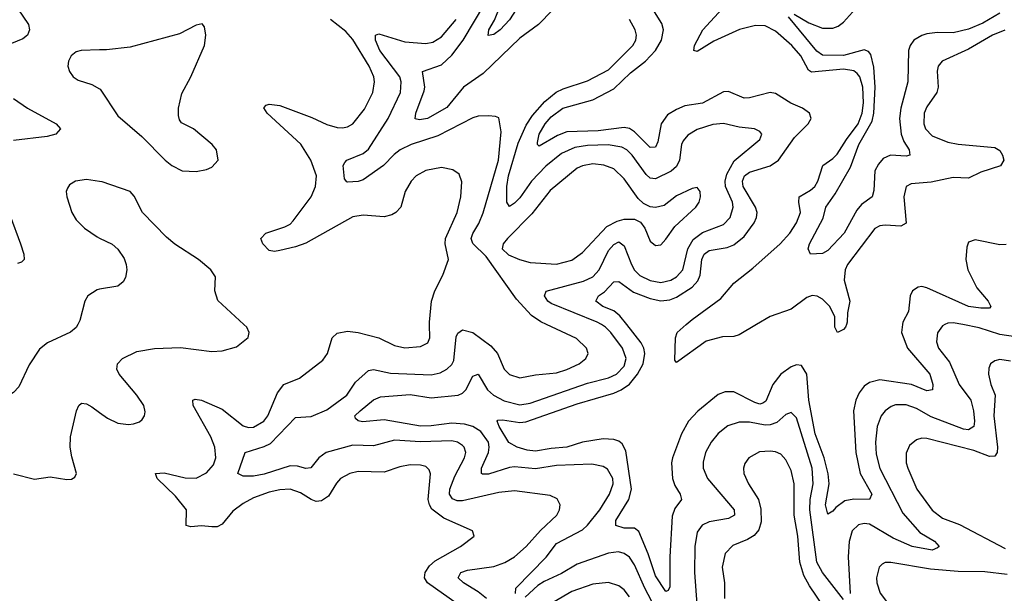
# Model space of a CAD drawing. Header units: inches. Extents: x 1843162 to 1959474, y 907081 to 1016326.
# Tile 400 of 656: x 1909694 to 1913467, y 948970 to 951169. Entities that reach past the tile are written whole.
import ezdxf

# ---------------------------------------------------------------- set-up
doc = ezdxf.new("R2010")
doc.units = ezdxf.units.IN
doc.header["$MEASUREMENT"] = 0
for name, color, linetype in [('B9904', 7, 'Continuous'), ('B9905', 7, 'Continuous'), ('B9914', 7, 'Continuous'), ('B9915', 7, 'Continuous')]:
    doc.layers.add(name, color=color, linetype=linetype)

msp = doc.modelspace()

# ---------------------------------------------------------------- linework, layer by layer
at = {"layer": 'B9904', "color": 5, "elevation": 620}
for points in [[(1909916.1, 950000), (1909910.5, 949989.5), (1909888.4, 949971.6), (1909800.2, 949930), (1909770, 949905.7), (1909730, 949845.8), (1909690, 949762.2), (1909670, 949739.4), (1909650, 949727.4), (1909630, 949722), (1909609.2, 949730), (1909579.1, 949810), (1909550, 949946.6), (1909541.3, 949961.3), (1909530, 949971.9), (1909470, 949959.5), (1909450, 949961.3), (1909429.3, 949970), (1909410, 949996.1), (1909408.6, 950000)], [(1909670, 949428.9), (1909750, 949408.4), (1909810, 949416.2), (1909873.9, 949406.1), (1909892.2, 949407.8), (1909904.4, 949415.6), (1909911.1, 949430), (1909893, 949493), (1909887.5, 949530), (1909887.8, 949570), (1909910.8, 949669.2), (1909919.8, 949690), (1909930, 949699), (1909950, 949696.2), (1909970, 949685.4), (1910000, 949663.4)]]:
    msp.add_lwpolyline(points, dxfattribs=at)
at = {"layer": 'B9905', "color": 5}
for points, elevation in [([(1909686.2, 951210), (1909726.9, 951150), (1909730.7, 951129.3), (1909723.9, 951110), (1909705.2, 951094.8), (1909633.7, 951066.3)], 580), ([(1910000, 951052.8), (1909929.5, 951050.5), (1909910, 951045.3), (1909890.3, 951030), (1909880.7, 951010), (1909878.6, 950990), (1909884.7, 950970), (1909898.5, 950950), (1909917.5, 950937.5), (1909970, 950920.4), (1910000, 950903.8)], 620), ([(1909670, 950866.7), (1909723.7, 950830), (1909833.5, 950770), (1909850.2, 950750), (1909831.5, 950730), (1909798.4, 950721.6), (1909670, 950705.2)], 580), ([(1910000, 950548.5), (1909950, 950555.7), (1909907.7, 950550), (1909884.7, 950535.3), (1909876.5, 950523.5), (1909871.8, 950510), (1909874, 950490), (1909893.6, 950430), (1909910, 950401.1), (1909942, 950370), (1909990, 950336.3), (1910000, 950331.4)], 620), ([(1909657, 950417), (1909696.4, 950310), (1909709.2, 950270), (1909710.3, 950249.7), (1909700.9, 950239.1), (1909685.1, 950234.9)], 580), ([(1910000, 950135.8), (1909990, 950134), (1909954.7, 950110), (1909942.6, 950090), (1909924.4, 950015.6), (1909916.1, 950000)], 620)]:
    msp.add_lwpolyline(points, dxfattribs=dict(at, elevation=elevation))
at = {"layer": 'B9914', "color": 5}
for points, elevation in [([(1910000, 949663.4), (1910030, 949641.4), (1910070, 949622.8), (1910110, 949617), (1910130, 949619.4), (1910152.4, 949627.6), (1910163.3, 949636.7), (1910171.9, 949650), (1910174, 949666), (1910168.9, 949690), (1910142.2, 949730), (1910075, 949810), (1910065.9, 949830), (1910068.3, 949850), (1910087.2, 949870), (1910143, 949897), (1910210, 949908.3), (1910310, 949912.2), (1910430, 949897.7), (1910470, 949899.8), (1910524.4, 949915.6), (1910569.6, 949950.4), (1910573.3, 949970), (1910563.5, 949990), (1910552.7, 950000)], 620), ([(1911369.8, 948930), (1911256.7, 949010), (1911245, 949030), (1911247.9, 949050), (1911264.3, 949075.7), (1911285.4, 949094.6), (1911382.6, 949150), (1911435.1, 949190), (1911429.3, 949210), (1911318.3, 949258.3), (1911272.9, 949292.9), (1911263.4, 949310), (1911259.3, 949330), (1911268.4, 949428.4), (1911263.2, 949443.2), (1911250, 949455.9), (1911230, 949462), (1911190, 949463), (1911150, 949454.9), (1911090, 949434.9), (1910990, 949436.7), (1910958.4, 949430), (1910923.2, 949410), (1910907.4, 949392.6), (1910876.9, 949343.1), (1910850, 949324.5), (1910830, 949322.8), (1910810, 949329.5), (1910770, 949355.6), (1910730, 949368.9), (1910690, 949367.5), (1910650, 949358.4), (1910590, 949335.8), (1910550, 949314.8), (1910510, 949285.2), (1910470, 949235.8), (1910450, 949225.6), (1910430, 949224.8), (1910390, 949228.8), (1910350, 949225.3), (1910331.8, 949230), (1910332.6, 949290), (1910290, 949342.5), (1910219.8, 949410), (1910214, 949430), (1910247.4, 949432.6), (1910327.4, 949412.6), (1910370, 949412.1), (1910410, 949432.2), (1910436.6, 949463.4), (1910444.7, 949490), (1910440.8, 949530), (1910425.6, 949570), (1910358.3, 949690), (1910357.6, 949710), (1910365.7, 949714.3), (1910390, 949710.7), (1910470, 949676.6), (1910550, 949612.5), (1910570, 949606.2), (1910590, 949607.2), (1910629, 949630), (1910644.3, 949650), (1910681.6, 949738.4), (1910705.8, 949770), (1910765.3, 949794.7), (1910855.7, 949864.3), (1910872.8, 949890), (1910891, 949950), (1910910, 949966.9), (1910950, 949974.4), (1910990, 949969.5), (1911070, 949950.1), (1911130, 949919.8), (1911170, 949910.8), (1911230, 949916), (1911257.6, 949930), (1911265.3, 949950), (1911263.7, 950000)], 580), ([(1911482.6, 948950), (1911450, 948976.2), (1911394, 949010), (1911373.6, 949030), (1911384.1, 949050), (1911410, 949058.7), (1911510, 949073.6), (1911552.1, 949087.9), (1911590, 949110.8), (1911635, 949150), (1911688.7, 949211.3), (1911752, 949270), (1911762.7, 949290), (1911764.4, 949310), (1911753, 949333), (1911725.8, 949345.8), (1911590, 949363.2), (1911530, 949357), (1911390, 949324.4), (1911370, 949325), (1911352, 949332), (1911340.8, 949350), (1911341.8, 949370), (1911360.6, 949419.4), (1911398.5, 949490), (1911402.6, 949510), (1911396.5, 949530), (1911390, 949536.8), (1911370.9, 949550), (1911350, 949554.9), (1911230, 949550.6), (1911130, 949557.1), (1911050, 949535.8), (1910970, 949537.6), (1910868.4, 949510), (1910839.8, 949490), (1910808.7, 949451.3), (1910790, 949449.2), (1910758, 949458), (1910730, 949458.7), (1910630, 949427.3), (1910590, 949419.9), (1910550, 949418.8), (1910530, 949429.6), (1910558, 949510), (1910630, 949532.4), (1910655.1, 949544.9), (1910750, 949643.8), (1910810, 949648.1), (1910870, 949673.6), (1910947.2, 949730), (1910980.1, 949779.9), (1911030, 949824.5), (1911050, 949828.1), (1911114.7, 949814.7), (1911270, 949808.2), (1911305, 949815), (1911330, 949828.8), (1911350, 949847.7), (1911356.8, 949863.2), (1911366.5, 949953.5), (1911372.5, 949967.5), (1911390, 949980.6), (1911430, 949969.5), (1911499.1, 949919.1), (1911523.9, 949890), (1911550.2, 949830), (1911570, 949809.4), (1911610, 949795.8), (1911670, 949807.8), (1911750, 949815.7), (1911790, 949827.7), (1911837.2, 949850), (1911863.5, 949870), (1911871.7, 949890), (1911865.8, 949910), (1911826.8, 949946.8), (1911712.4, 950000)], 560), ([(1911593.3, 948970), (1911595.1, 948990), (1911710.8, 949109.2), (1911750, 949161.8), (1911850, 949213.8), (1911870, 949232), (1911916.2, 949290), (1911953.9, 949350), (1911967.7, 949390), (1911966.4, 949410), (1911946.3, 949446.3), (1911930, 949457), (1911885.6, 949465.6), (1911750, 949459.9), (1911670, 949447.6), (1911590, 949455.6), (1911570, 949453.1), (1911490, 949426.6), (1911466.9, 949426.9), (1911462.7, 949430), (1911463.4, 949450), (1911489.6, 949510), (1911493.1, 949530), (1911490.3, 949550), (1911460.9, 949590), (1911430, 949610.3), (1911398.5, 949618.5), (1911350, 949623), (1911270, 949612), (1911230, 949611.3), (1911090, 949635.3), (1911007.8, 949627.8), (1910990.9, 949630.9), (1910980.9, 949640.9), (1910978.3, 949650), (1910998.8, 949670), (1911050, 949712.3), (1911076.2, 949723.8), (1911190, 949732.4), (1911270, 949719.9), (1911373.3, 949730), (1911390, 949737.5), (1911403.2, 949750), (1911430, 949803.2), (1911450, 949810.2), (1911486.5, 949750), (1911508.7, 949730), (1911550, 949708.6), (1911610, 949692.7), (1911650, 949699.4), (1911870, 949775.4), (1911950, 949795.8), (1911980.9, 949810), (1912010, 949841.4), (1912018.1, 949870), (1912004, 949910), (1911958.4, 949970), (1911939, 949990), (1911922.9, 950000)], 540), ([(1913076.8, 950000), (1913072.2, 949970), (1913095.8, 949910), (1913181.4, 949810), (1913192.9, 949770), (1913191.9, 949750), (1913170, 949746.1), (1913110.9, 949770.9), (1912990, 949788.9), (1912950, 949778.8), (1912930, 949764), (1912910, 949738.2), (1912897.1, 949710), (1912888.3, 949670), (1912897.3, 949510), (1912914.2, 949430), (1912958.4, 949350), (1912950.2, 949330), (1912890, 949331.3), (1912855.3, 949324.7), (1912820.8, 949299.2), (1912810, 949285.3), (1912790, 949274), (1912781.7, 949310), (1912795.2, 949390), (1912791.2, 949428.8), (1912776.8, 949490), (1912741.6, 949581.6), (1912717.7, 949710), (1912710, 949809.7), (1912690, 949843.7), (1912670, 949845.6), (1912650, 949838.1), (1912610, 949809.9), (1912579.1, 949770), (1912553.3, 949706.7), (1912541.4, 949698.6), (1912530, 949695.8), (1912510, 949701.8), (1912430, 949742.6), (1912397, 949743), (1912370, 949732.9), (1912291.6, 949668.4), (1912256.6, 949630), (1912230, 949581), (1912194.6, 949490), (1912191.2, 949470), (1912195.4, 949410), (1912204.1, 949384.1), (1912224.1, 949350), (1912229.1, 949330), (1912204, 949296), (1912194, 949266), (1912184.7, 949110), (1912184.9, 948995.1), (1912178.9, 948981.1), (1912170, 948977.4), (1912130, 949036.8), (1912101.6, 949121.6), (1912066.7, 949206.7), (1912050, 949220.2), (1912010, 949219.9), (1911978, 949230), (1911978.2, 949250), (1912028.1, 949330), (1912038.5, 949370), (1912015.8, 949515.8), (1912002.8, 949542.8), (1911990, 949553.4), (1911970, 949559.7), (1911930, 949561.8), (1911850, 949549.2), (1911790, 949530.6), (1911730, 949525.9), (1911670, 949514.8), (1911638.4, 949518.4), (1911599.8, 949530), (1911568.4, 949548.4), (1911530.5, 949610), (1911522.8, 949630), (1911525.6, 949634.4), (1911544.3, 949635.7), (1911610, 949624.4), (1911632.8, 949627.2), (1911830, 949697), (1911970, 949737.2), (1911998.3, 949750), (1912030, 949772.3), (1912060.9, 949810), (1912082.5, 949850), (1912089, 949889), (1912085.3, 949910), (1912074.9, 949930), (1912020.1, 950000)], 520), ([(1912516.6, 950000), (1912450, 949960.5), (1912430, 949954.9), (1912386.2, 949953.8), (1912323.8, 949936.2), (1912210, 949855.1), (1912204.1, 949864.1), (1912206.2, 949950), (1912213.6, 949970), (1912247.4, 950000)], 480), ([(1912861.6, 950000), (1912858.4, 949990), (1912850, 949981.6), (1912827.3, 949970), (1912817.7, 949990), (1912817.4, 950000)], 480), ([(1913238.8, 950000), (1913230, 949995.1), (1913210.8, 949969.2), (1913206.4, 949933.6), (1913214.6, 949910), (1913256.1, 949856.1), (1913293.4, 949770), (1913337.8, 949710), (1913348, 949670), (1913352, 949630), (1913349.4, 949610), (1913330, 949597.3), (1913310, 949599.3), (1913186.5, 949646.5), (1913130, 949679.2), (1913090, 949692.3), (1913050, 949692.2), (1913033.6, 949686.4), (1913009.7, 949670.3), (1912994.4, 949650), (1912979.8, 949610), (1912972.4, 949550), (1912976, 949504), (1912990, 949448.2), (1913077.3, 949277.3), (1913143.5, 949203.5), (1913198.5, 949170), (1913216.5, 949150), (1913210, 949144.4), (1913190, 949135.5), (1913113, 949150), (1913041.1, 949181.1), (1912950, 949235.4), (1912930, 949237.8), (1912907.8, 949232.2), (1912884.2, 949210), (1912871.5, 949168.5), (1912868.6, 949110), (1912876.1, 948970)], 540), ([(1913608.7, 950000), (1913618, 949990), (1913625.7, 949970), (1913620.5, 949950), (1913590, 949918.4), (1913570, 949918.7), (1913510, 949952.8), (1913450, 949962.6), (1913370, 949988.1), (1913307.8, 950000)], 540), ([(1913490, 949859.9), (1913450, 949867), (1913430, 949861.5), (1913413.7, 949850), (1913407, 949833), (1913405.4, 949810), (1913415, 949770), (1913431.2, 949730), (1913426.5, 949650), (1913440.4, 949530), (1913439.4, 949510), (1913430, 949495.6), (1913410, 949494.7), (1913350, 949518.3), (1913170, 949563.6), (1913150, 949564.5), (1913130, 949558.8), (1913103.6, 949536.4), (1913090, 949508), (1913090.9, 949470), (1913096.8, 949450), (1913130.8, 949370), (1913190, 949288.6), (1913230, 949258.8), (1913294.7, 949234.7), (1913470, 949141.5)], 560), ([(1912850, 948947.3), (1912770, 949049.9), (1912747.6, 949090), (1912722, 949290), (1912722.8, 949330), (1912734.4, 949390), (1912730.5, 949450), (1912670, 949642.6), (1912650, 949663.9), (1912630, 949655.8), (1912594.6, 949625.4), (1912570, 949615.6), (1912550, 949614.2), (1912490, 949626.8), (1912450, 949626.7), (1912407.7, 949612.3), (1912370, 949583.1), (1912343.5, 949550), (1912321.2, 949510), (1912312.6, 949472.6), (1912312.9, 949450), (1912328.7, 949410), (1912431.5, 949290), (1912432.5, 949270), (1912410, 949257.6), (1912335.6, 949244.4), (1912308.9, 949231.1), (1912290, 949204.2), (1912281.1, 949150), (1912279.9, 949050), (1912288.4, 948928.4)], 540), ([(1912800.2, 948880.2), (1912719.6, 948999.6), (1912699, 949039), (1912683.1, 949090), (1912675.7, 949190), (1912661.2, 949270), (1912661.7, 949390), (1912650, 949441.1), (1912630, 949481.5), (1912610, 949503.1), (1912590, 949513), (1912570, 949515.6), (1912527.9, 949512.1), (1912488, 949490), (1912472.5, 949467.5), (1912467.6, 949450), (1912468.6, 949430), (1912486.2, 949390), (1912525.3, 949330), (1912533.1, 949293.1), (1912535.4, 949244.6), (1912525.8, 949214.2), (1912507.8, 949192.2), (1912483.1, 949176.9), (1912426.1, 949153.9), (1912397.3, 949122.7), (1912385.1, 949070), (1912394.4, 949010), (1912394.6, 948950)], 560), ([(1912140.9, 948890), (1912088.7, 948990), (1912050, 949079.4), (1912030, 949109.1), (1912010, 949123.4), (1911988.8, 949128.8), (1911950, 949124), (1911830, 949081.9), (1911770, 949045.7), (1911703.9, 949016.1), (1911679.6, 949000.4), (1911630, 948955.8)], 540), ([(1913477.4, 949042.6), (1913392.3, 949052.3), (1913290, 949053.6), (1913183.3, 949063.3), (1913031.8, 949088.2), (1913010, 949087.9), (1912998.5, 949081.5), (1912987.2, 949070), (1912977.4, 949030), (1912978.2, 949010), (1912990.7, 948970.7), (1913030, 948918.6)], 560), ([(1912030, 948957.3), (1912010, 948983.2), (1911990, 948999.5), (1911950, 949012.3), (1911890, 949006), (1911810, 948977.4), (1911742, 948938)], 560)]:
    msp.add_lwpolyline(points, dxfattribs=dict(at, elevation=elevation))
at = {"layer": 'B9915', "color": 5}
for points, elevation in [([(1911735.2, 951204.8), (1911681.5, 951150), (1911610, 951097.3), (1911470, 950962.8), (1911393.9, 950910), (1911330, 950831.6), (1911256, 950790), (1911225.2, 950785.2), (1911209.2, 950789.2), (1911211, 950811), (1911244, 950896), (1911246.1, 950910), (1911237.3, 950970), (1911310, 950995.6), (1911350, 951033.1), (1911393.4, 951090), (1911476.2, 951230)], 540), ([(1911610, 951229.3), (1911570, 951167.6), (1911534.5, 951130), (1911510, 951112.1), (1911488.4, 951108.4), (1911491, 951130), (1911513.3, 951166.7), (1911535.5, 951224.5)], 520), ([(1912020.1, 950000), (1911993.7, 950033.7), (1911970, 950052.7), (1911928.8, 950070), (1911901.6, 950090), (1911911.6, 950110), (1911934.7, 950125.3), (1911970, 950163.9), (1911990, 950165.1), (1912045.1, 950125.1), (1912110, 950099.8), (1912150, 950091.9), (1912184.4, 950095.6), (1912210, 950104.9), (1912270, 950143.3), (1912292.2, 950167.8), (1912301.7, 950190), (1912307.2, 950250), (1912316, 950270), (1912335.4, 950284.6), (1912404.1, 950295.9), (1912430, 950305.7), (1912470, 950337.8), (1912508.4, 950390), (1912517.4, 950410), (1912520.1, 950430), (1912513.6, 950450), (1912465.5, 950530), (1912463.3, 950550), (1912470.9, 950570), (1912490, 950585), (1912570, 950609.2), (1912600.8, 950630), (1912663, 950717), (1912714.8, 950770), (1912726, 950790), (1912720.3, 950810), (1912692.9, 950830), (1912649.1, 950849.1), (1912590, 950885.8), (1912570, 950889.3), (1912490, 950868.9), (1912470, 950868.2), (1912410, 950892.9), (1912390, 950892.8), (1912310.7, 950849.3), (1912241.9, 950838.1), (1912210, 950824.9), (1912176.4, 950803.6), (1912151.2, 950770), (1912139, 950701), (1912130, 950680.3), (1912110, 950679.5), (1912050, 950739), (1912030, 950751.5), (1912010, 950755.4), (1911910, 950743.2), (1911790, 950739.3), (1911755, 950725), (1911684.5, 950684.5), (1911678, 950690), (1911677.7, 950697.7), (1911684.3, 950730), (1911707.5, 950770), (1911730, 950796.1), (1911775.4, 950830), (1911890, 950861.5), (1911970, 950904.3), (1912034.8, 950965.2), (1912091.1, 951010), (1912129.5, 951050), (1912153.6, 951090), (1912161.1, 951130), (1912154.6, 951154.6), (1912107, 951230)], 520), ([(1912247.4, 950000), (1912270, 950020.1), (1912380.1, 950099.9), (1912430, 950158.4), (1912503.4, 950216.6), (1912607.3, 950310), (1912645.3, 950350), (1912670, 950390), (1912685.1, 950430), (1912678.6, 950470), (1912680.7, 950490), (1912724.5, 950515.5), (1912740.4, 950530), (1912752.1, 950550), (1912770.7, 950609.3), (1912810, 950636.3), (1912826.7, 950653.3), (1912862.1, 950710), (1912907.1, 950770), (1912922.2, 950810), (1912926.4, 950850), (1912924.2, 950910), (1912912.4, 950950), (1912902.8, 950962.8), (1912890, 950972.1), (1912850, 950978.7), (1912727.6, 950967.6), (1912715.9, 950975.9), (1912686.5, 951030), (1912653, 951070), (1912590, 951124.3), (1912550, 951145.5), (1912513.8, 951146.2), (1912451.3, 951131.3), (1912353.9, 951086.1), (1912290, 951046.7), (1912277, 951050), (1912278.9, 951070), (1912310.9, 951130), (1912385.6, 951210)], 480), ([(1913450, 951194.2), (1913384.6, 951155.4), (1913330, 951132.3), (1913270, 951118.4), (1913210, 951119.5), (1913170, 951114.3), (1913150, 951108.5), (1913120.1, 951090), (1913105.8, 951070), (1913099.4, 951050), (1913097.4, 950930), (1913070.1, 950830), (1913064.5, 950790), (1913071.1, 950730), (1913081.9, 950701.9), (1913101.8, 950670), (1913104.9, 950650), (1913090, 950646.1), (1913030, 950649.3), (1913002.8, 950637.2), (1912984.4, 950615.6), (1912970.7, 950590), (1912966.3, 950513.7), (1912960.3, 950490), (1912920, 950460), (1912901.7, 950438.3), (1912852.6, 950350), (1912790, 950284.2), (1912770, 950272.8), (1912724, 950270), (1912715.6, 950290), (1912720.4, 950310), (1912772, 950408), (1912782.5, 950450), (1912818.4, 950501.6), (1912876.6, 950603.4), (1912909.1, 950690), (1912960.8, 950779.2), (1912966.9, 950810), (1912971.2, 950910), (1912966.8, 950986.8), (1912954.9, 951034.9), (1912946.2, 951046.2), (1912930, 951053.5), (1912850, 951031.2), (1912770, 951032.7), (1912748.2, 951048.2), (1912639.3, 951179.3)], 460), ([(1912660.8, 951190), (1912717, 951157), (1912770, 951136.3), (1912810, 951136), (1912830, 951143.5), (1912850, 951158.7), (1912896.9, 951210)], 460), ([(1910000, 950903.8), (1910002.5, 950902.5), (1910070, 950799.7), (1910161.5, 950721.5), (1910250.7, 950630), (1910276.3, 950610), (1910316, 950590), (1910370, 950586.5), (1910410, 950594.4), (1910430, 950603.8), (1910454, 950630), (1910447.3, 950670), (1910431.6, 950690), (1910359.6, 950750), (1910313.9, 950773.9), (1910305.4, 950785.4), (1910301.5, 950801.5), (1910301.9, 950830), (1910314.5, 950885.5), (1910348.9, 950950), (1910402, 951070), (1910407.3, 951110), (1910401.2, 951141.2), (1910392.7, 951152.7), (1910370, 951147.6), (1910305.9, 951114.1), (1910116.8, 951063.2), (1910026.3, 951053.7), (1910000, 951052.8)], 620), ([(1911263.7, 950000), (1911263.4, 950010), (1911271.5, 950090), (1911284.1, 950130), (1911315, 950190), (1911336.5, 950250), (1911323.7, 950310), (1911325.7, 950330), (1911370.5, 950430), (1911384.5, 950490), (1911387.8, 950547.8), (1911377, 950577), (1911353.5, 950593.5), (1911310, 950602.3), (1911250, 950590.6), (1911212.9, 950570), (1911193.4, 950550), (1911171.1, 950510), (1911153.7, 950450), (1911134.9, 950430), (1911119.2, 950420.8), (1911090, 950413), (1911010, 950420.2), (1910970, 950412.7), (1910790, 950312.7), (1910750, 950297.8), (1910690, 950283.9), (1910670, 950280.5), (1910650, 950284.2), (1910625.5, 950310), (1910618, 950330), (1910636.3, 950350), (1910710, 950374.7), (1910730, 950385.6), (1910741.7, 950398.3), (1910810.4, 950490), (1910827.6, 950530), (1910831.1, 950570), (1910809.5, 950630), (1910771.5, 950691.5), (1910641.7, 950810), (1910628.8, 950831.2), (1910638.5, 950841.5), (1910650, 950845.2), (1910690, 950840.4), (1910813.6, 950793.6), (1910870, 950766.5), (1910910, 950755), (1910930, 950754.1), (1910950, 950758.3), (1910970, 950770.2), (1911014.8, 950825.2), (1911046.9, 950890), (1911053.8, 950930), (1911050.9, 950950), (1911033.1, 950990), (1910970, 951092.7), (1910943.8, 951123.8), (1910884.7, 951170)], 580), ([(1911712.4, 950000), (1911690.3, 950010.3), (1911654.6, 950034.6), (1911597.9, 950097.9), (1911481, 950261), (1911430.4, 950310.4), (1911424.2, 950330), (1911429.8, 950349.8), (1911452.7, 950387.3), (1911470, 950428.1), (1911528.4, 950630), (1911538.3, 950738.3), (1911530, 950792), (1911517.5, 950797.5), (1911490, 950799.8), (1911450, 950798.4), (1911430, 950792.9), (1911296.5, 950723.5), (1911193.8, 950690), (1911151.9, 950670), (1911128, 950652), (1911088.1, 950610), (1911010, 950555.3), (1910990, 950549.1), (1910950, 950546.2), (1910947.1, 950547.1), (1910938.5, 950558.5), (1910933.3, 950610), (1910939, 950621), (1910947.6, 950630), (1911010, 950656.4), (1911030, 950673.1), (1911105.3, 950790), (1911152.6, 950890), (1911155.6, 950930), (1911149.9, 950950), (1911073.5, 951050), (1911057.3, 951090), (1911057, 951110), (1911070, 951115), (1911170, 951083.7), (1911250, 951078), (1911277.1, 951082.9), (1911310, 951103.1), (1911366.6, 951170)], 560), ([(1911922.9, 950000), (1911906.9, 950010), (1911730, 950080.9), (1911717.2, 950090), (1911704.9, 950110), (1911711.3, 950128.7), (1911853.6, 950166.4), (1911890, 950183.3), (1911914.2, 950210), (1911950, 950284.8), (1911970, 950307.3), (1911990, 950317.2), (1912010, 950302.3), (1912038.5, 950230), (1912050, 950208.9), (1912070, 950188.8), (1912110, 950169.3), (1912150, 950160.9), (1912188.6, 950170), (1912210, 950183.1), (1912234.7, 950210), (1912253.9, 950290), (1912273.7, 950326.3), (1912310, 950352.9), (1912390, 950383.3), (1912415.8, 950410), (1912427.4, 950450), (1912424.5, 950470), (1912397.8, 950530), (1912396.6, 950550), (1912403.7, 950576.3), (1912431.6, 950628.4), (1912529.7, 950710), (1912537.4, 950730), (1912530, 950740.7), (1912509.8, 950749.8), (1912450, 950756.7), (1912390, 950771), (1912350, 950767.6), (1912290, 950747.5), (1912253.8, 950726.2), (1912236, 950704), (1912229.6, 950690), (1912222, 950630), (1912210, 950605.8), (1912190, 950588.2), (1912130, 950558.5), (1912110, 950561), (1912094.8, 950574.8), (1912041.1, 950650), (1912019.9, 950670), (1912000.7, 950680.7), (1911949.2, 950689.2), (1911870, 950687), (1911820.8, 950679.2), (1911770, 950655.6), (1911710, 950607.5), (1911654.6, 950550), (1911610, 950485.6), (1911590, 950465), (1911570, 950453.3), (1911559.9, 950470), (1911560.2, 950530), (1911566.5, 950570), (1911604.3, 950695.7), (1911635, 950765), (1911659, 950801), (1911705.4, 950854.6), (1911749.1, 950890.9), (1911776, 950904), (1911870, 950934.5), (1911950, 950977.1), (1912043.4, 951070), (1912055.2, 951090), (1912057.7, 951110), (1912052.5, 951130), (1912030, 951169.8)], 540), ([(1913468.7, 951128.7), (1913420.9, 951110), (1913330, 951055.8), (1913228.9, 951010), (1913213.2, 950990), (1913208.8, 950971.2), (1913213.2, 950910), (1913207.8, 950890), (1913170, 950834.2), (1913159.8, 950810), (1913158.3, 950770), (1913165, 950750), (1913190, 950723.8), (1913250, 950699.7), (1913290, 950691.6), (1913430, 950679.4), (1913450, 950667), (1913460.3, 950650), (1913465.1, 950630), (1913451.6, 950608.4), (1913376.2, 950583.8), (1913330, 950561.2), (1913270, 950563.6), (1913186.2, 950546.2), (1913110, 950539.9), (1913090.1, 950529.9), (1913081.2, 950490), (1913090, 950388.5), (1913070, 950377.8), (1913010, 950381.8), (1912990, 950378.7), (1912970, 950368.7), (1912866.1, 950230), (1912857.3, 950210), (1912852.7, 950170), (1912874.7, 950090), (1912865.9, 950045.9), (1912864.8, 950010), (1912861.6, 950000)], 480), ([(1910552.7, 950000), (1910452.5, 950092.5), (1910441.6, 950130), (1910443.3, 950183.3), (1910426.6, 950210), (1910378.2, 950250), (1910288.5, 950308.5), (1910255.8, 950335.8), (1910164.8, 950430), (1910132.8, 950492.8), (1910117, 950510), (1910010, 950547.1), (1910000, 950548.5)], 620), ([(1910000, 950331.4), (1910047.8, 950307.8), (1910069.7, 950289.7), (1910093.4, 950253.4), (1910101.5, 950230), (1910104.2, 950210), (1910099, 950181), (1910090, 950163.7), (1910070, 950148.1), (1910000, 950135.8)], 620), ([(1913473.3, 950306.7), (1913450, 950306), (1913354.5, 950325.5), (1913330, 950316.3), (1913322.6, 950297.4), (1913319.2, 950250), (1913326.6, 950210), (1913361.2, 950141.2), (1913405, 950090), (1913415.6, 950070), (1913410, 950063.1), (1913377.1, 950062.9), (1913330, 950069.9), (1913170, 950141.7), (1913150, 950146), (1913136.2, 950143.8), (1913114.9, 950130), (1913106.3, 950110), (1913099.8, 950050), (1913078.3, 950010), (1913076.8, 950000)], 520), ([(1912817.4, 950000), (1912816.7, 950030), (1912797.8, 950070), (1912770, 950097.6), (1912750, 950109), (1912730, 950111.1), (1912710, 950104.6), (1912650, 950059.7), (1912569, 950031), (1912516.6, 950000)], 480), ([(1913307.8, 950000), (1913270, 950007.2), (1913250, 950006.3), (1913238.8, 950000)], 540)]:
    msp.add_lwpolyline(points, dxfattribs=dict(at, elevation=elevation))
at = {"layer": 'B9915', "color": 5, "elevation": 560}
msp.add_lwpolyline([(1911890, 950615.8), (1911850.8, 950609.2), (1911830, 950599.2), (1911726.1, 950513.9), (1911655.9, 950424.1), (1911562.3, 950330), (1911546.8, 950310), (1911541.8, 950290), (1911567.2, 950267.2), (1911609.3, 950249.3), (1911650, 950238.7), (1911750, 950232.3), (1911810, 950247.3), (1911850, 950276.6), (1911943.4, 950376.6), (1911983.2, 950396.8), (1912010, 950404.7), (1912050, 950404.1), (1912072.8, 950392.8), (1912088.6, 950370), (1912110, 950320.4), (1912130, 950303.7), (1912150, 950305.7), (1912170, 950327), (1912203.5, 950376.5), (1912284.2, 950450), (1912296.8, 950470), (1912302, 950490), (1912301.1, 950510), (1912290, 950525.6), (1912270, 950522.3), (1912210, 950493.7), (1912163.1, 950456.9), (1912130, 950448.7), (1912110, 950452.1), (1912084.3, 950464.3), (1912063.4, 950483.4), (1912010, 950558.2), (1911970, 950596.7), (1911931.4, 950611.4)], close=True, dxfattribs=at)

doc.saveas('drawing.dxf')
